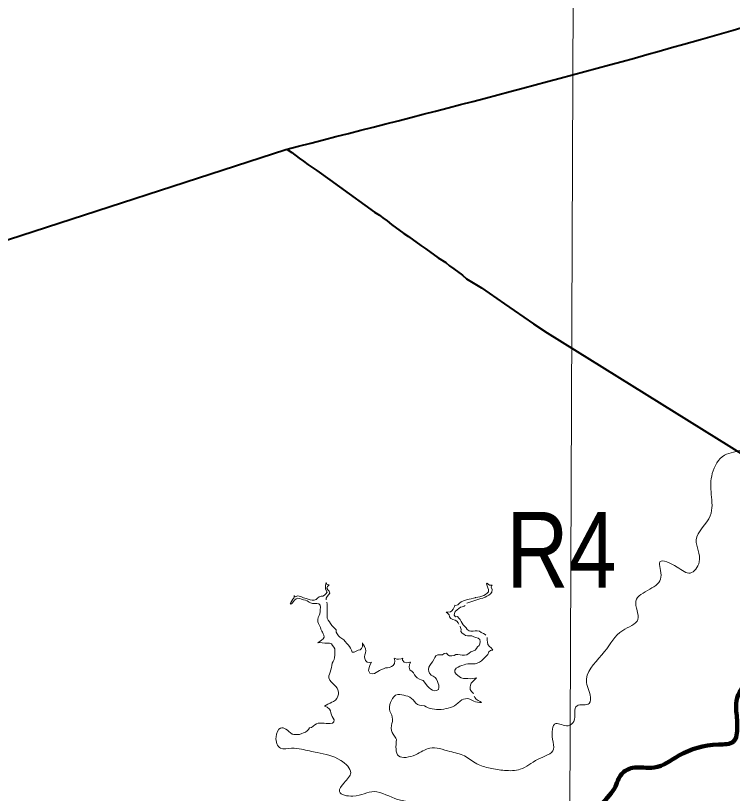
# Model space of a CAD drawing. Extents: x 553962 to 842807, y 8883888 to 9032388.
# Drawn here: x 661131 to 665853, y 8979111 to 8984234 of the extents above; entities that cross this region are included whole.
import ezdxf
from ezdxf.enums import TextEntityAlignment as Align

# ---------------------------------------------------------------- set-up
doc = ezdxf.new("R2010")
doc.units = 0
doc.header["$LTSCALE"] = 160
for name, color, linetype, lineweight in [('15', 7, 'Continuous', 25), ('2', 7, 'Continuous', 13), ('21', 7, 'Continuous', 25), ('27', 7, 'Continuous', 90), ('8', 7, 'Continuous', 13)]:
    doc.layers.add(name, color=color, linetype=linetype, lineweight=lineweight)

msp = doc.modelspace()

# ---------------------------------------------------------------- linework, layer by layer
at = {"layer": '15', "lineweight": 40}
msp.add_line((636526.5, 8974783.6), (662912, 8983353), dxfattribs=at)
for points in [[(662919.2, 8983351.4), (662950.4, 8983331.4), (662997.9, 8983294.6), (663027.4, 8983275.8), (663055, 8983254), (663114.8, 8983213.3), (663201, 8983151.3), (663265.4, 8983106.8), (663495.1, 8982939.6), (663527.8, 8982918.7), (663549.3, 8982901.7), (663579.1, 8982881.2), (663607.8, 8982857.3), (663687.9, 8982799.7), (663718.5, 8982779.2), (663800.9, 8982719.3), (663834.2, 8982698.4), (663915.2, 8982639.1), (663964.4, 8982607), (663989.8, 8982585.2), (664018.6, 8982565.8), (664074.5, 8982524.7), (664100.2, 8982500.7), (664200.1, 8982440), (664350.8, 8982335.2), (664543.2, 8982204.8), (664631.3, 8982143.9)], [(664631.3, 8982143.9), (674788, 8975827.4), (677683.8, 8973924.7)]]:
    msp.add_lwpolyline(points, dxfattribs=at)
msp.add_spline([(662912, 8983353), (665533.7, 8984046.1), (672367.2, 8986257.1), (678938.9, 8988293.6), (684481.4, 8990213.1)], degree=3, dxfattribs=at)
at = {"layer": '2'}
msp.add_lwpolyline([(664968.2, 9023436.8), (664657.1, 8949509), (664397.1, 8890880.2)], dxfattribs=at)
at = {"layer": '21'}
msp.add_spline([(666866.4, 8980874.9), (666907, 8980741.7), (666995.7, 8980591.9), (667032.7, 8980505), (667032.7, 8980360.8), (667023.5, 8980277.6), (667003.1, 8980150), (666931.1, 8980066.8), (666805.4, 8980022.4), (666618.7, 8979955.8), (666485.6, 8979922.6), (666326.7, 8979961.4), (666128.9, 8979959.6), (665995.9, 8979881.9), (665883.1, 8979739.5), (665877.6, 8979667.4), (665885, 8979549.1), (665859.1, 8979452.9), (665761.1, 8979432.6), (665500.6, 8979360.4), (665337.9, 8979280.9), (665193.8, 8979279.1), (665123.5, 8979240.2), (665075.5, 8979144.1), (664983.1, 8979025.8), (664933.2, 8978949.9), (664850, 8978925.9), (664609.7, 8978879.7), (664384.2, 8978844.5), (664273.3, 8978787.2), (664197.6, 8978678.1), (664101.5, 8978567.2), (663966.6, 8978484), (663844.6, 8978398.9), (663761.4, 8978265.8), (663674.5, 8978193.7), (663532.2, 8978156.7), (663362.2, 8978158.5), (663243.9, 8978173.3), (663166.3, 8978177), (663096.1, 8978125.2), (663016.6, 8978062.4), (662911.2, 8978012.4), (662815.1, 8977934.8), (662805.9, 8977866.4), (662844.7, 8977744.8), (662835.5, 8977589.6), (662763.4, 8977524.9), (662645.1, 8977434.3), (662539.7, 8977332.7), (662443.6, 8977208.9), (662345.7, 8977064.7), (662220, 8976885.4), (662109.1, 8976743.1), (662003.8, 8976621.1)], degree=3, dxfattribs=at)
msp.add_spline([(666866.4, 8980874.9), (666907, 8980741.7), (666995.7, 8980591.9), (667032.7, 8980505), (667032.7, 8980360.8), (667023.5, 8980277.6), (667003.1, 8980150), (666931.1, 8980066.8), (666805.4, 8980022.4), (666618.7, 8979955.8), (666485.6, 8979922.6), (666326.7, 8979961.4), (666128.9, 8979959.6), (665995.9, 8979881.9), (665883.1, 8979739.5), (665877.6, 8979667.4), (665885, 8979549.1), (665859.1, 8979452.9), (665761.1, 8979432.6), (665500.6, 8979360.4), (665337.9, 8979280.9), (665193.8, 8979279.1), (665123.5, 8979240.2), (665075.5, 8979144.1), (664983.1, 8979025.8), (664933.2, 8978949.9), (664850, 8978925.9), (664609.7, 8978879.7), (664384.2, 8978844.5), (664273.3, 8978787.2), (664197.6, 8978678.1), (664101.5, 8978567.2), (663966.6, 8978484), (663844.6, 8978398.9), (663761.4, 8978265.8), (663674.5, 8978193.7), (663532.2, 8978156.7), (663362.2, 8978158.5), (663243.9, 8978173.3), (663166.3, 8978177), (663096.1, 8978125.2), (663016.6, 8978062.4), (662911.2, 8978012.4), (662815.1, 8977934.8), (662805.9, 8977866.4), (662844.7, 8977744.8), (662835.5, 8977589.6), (662763.4, 8977524.9), (662645.1, 8977434.3), (662539.7, 8977332.7), (662443.6, 8977208.9), (662345.7, 8977064.7), (662220, 8976885.4), (662109.1, 8976743.1), (662003.8, 8976621.1)], degree=3, dxfattribs=at)
at = {"layer": '27'}
msp.add_spline([(666866.4, 8980874.9), (666907, 8980741.7), (666995.7, 8980591.9), (667032.7, 8980505), (667032.7, 8980360.8), (667023.5, 8980277.6), (667003.1, 8980150), (666931.1, 8980066.8), (666805.4, 8980022.4), (666618.7, 8979955.8), (666485.6, 8979922.6), (666326.7, 8979961.4), (666128.9, 8979959.6), (665995.9, 8979881.9), (665883.1, 8979739.5), (665877.6, 8979667.4), (665885, 8979549.1), (665859.1, 8979452.9), (665761.1, 8979432.6), (665500.6, 8979360.4), (665337.9, 8979280.9), (665193.8, 8979279.1), (665123.5, 8979240.2), (665075.5, 8979144.1), (664983.1, 8979025.8), (664933.2, 8978949.9), (664850, 8978925.9), (664609.7, 8978879.7), (664384.2, 8978844.5), (664273.3, 8978787.2), (664197.6, 8978678.1), (664101.5, 8978567.2), (663966.6, 8978484), (663844.6, 8978398.9), (663761.4, 8978265.8), (663674.5, 8978193.7), (663532.2, 8978156.7), (663362.2, 8978158.5), (663243.9, 8978173.3), (663166.3, 8978177), (663096.1, 8978125.2), (663016.6, 8978062.4), (662911.2, 8978012.4), (662815.1, 8977934.8), (662805.9, 8977866.4), (662844.7, 8977744.8), (662835.5, 8977589.6), (662763.4, 8977524.9), (662645.1, 8977434.3), (662539.7, 8977332.7), (662443.6, 8977208.9), (662345.7, 8977064.7), (662220, 8976885.4), (662109.1, 8976743.1), (662003.8, 8976621.1)], degree=3, dxfattribs=at)
at = {"layer": '8'}
for points in [[(663086.5, 8980383.4), (663098.1, 8980384.1), (663110.6, 8980387.8), (663119.7, 8980397.3), (663130.2, 8980405.8), (663142.7, 8980409.2), (663155.3, 8980409.4), (663166, 8980416.6), (663175.5, 8980426.3), (663183.9, 8980435.7), (663172.7, 8980456.6), (663172.5, 8980481.1), (663175, 8980491.5), (663176.8, 8980499.4), (663179.4, 8980494.2), (663181.7, 8980489.2), (663184.6, 8980486.1), (663190.2, 8980485.2), (663196.3, 8980485), (663191.3, 8980480.5), (663185.7, 8980473.5), (663182.1, 8980463.7), (663188.5, 8980452.8), (663197.1, 8980443.6), (663200, 8980430.4), (663192.9, 8980418.6), (663183, 8980408.8), (663176.4, 8980397.7), (663177.2, 8980387.1)], [(664208.3, 8980412.7), (664214.8, 8980414.4), (664227.2, 8980421.2), (664237.2, 8980429.3), (664245.6, 8980439.1), (664245.4, 8980453.1), (664240.5, 8980465.5), (664236.3, 8980477.7), (664232.7, 8980491.6), (664236.9, 8980495.4), (664243.6, 8980489.5), (664252.6, 8980483), (664262.2, 8980481.8), (664270.8, 8980481.8), (664266.6, 8980477.8), (664263.3, 8980469.2), (664269.6, 8980453.6), (664266.8, 8980436.2), (664258.1, 8980425.9), (664247.5, 8980417.8), (664236, 8980410), (664223, 8980404.3), (664209.4, 8980397.9), (664196.4, 8980394.1), (664182.2, 8980390.1), (664168.7, 8980385.9), (664155.8, 8980382.3), (664142.5, 8980377.6), (664129, 8980372.8), (664116.6, 8980368.6), (664103.9, 8980364.6)], [(663130.9, 8980282), (663134.3, 8980294.5), (663136.6, 8980308.6), (663137.6, 8980321.9), (663139.9, 8980336.5), (663136.7, 8980349.9), (663128.4, 8980359.5), (663114.8, 8980362.5), (663100.7, 8980362.6), (663086.8, 8980362.6), (663073.2, 8980366.7), (663064.5, 8980371.7), (663052, 8980378.8), (663039.7, 8980382.9), (663027.1, 8980386.3), (663014.2, 8980390.8), (663002.9, 8980394.6), (662990.3, 8980397.8), (662978.2, 8980393.2), (662968.4, 8980384.8), (662961, 8980375.6), (662951.9, 8980363.9), (662944.8, 8980356.5), (662940.4, 8980359.6), (662943.8, 8980368.9), (662949.8, 8980380.5), (662957.5, 8980390), (662962.8, 8980397.1), (662965.1, 8980407.2), (662966.8, 8980414.5), (662969.1, 8980410.3), (662972, 8980406.3), (662991, 8980411.8), (663015, 8980405.1), (663026.3, 8980399.7)], [(663026.3, 8980399.7), (663028.3, 8980398.7), (663044.1, 8980394.6), (663057.6, 8980389.9), (663071.6, 8980387.1), (663085.1, 8980383.3), (663086.5, 8980383.4)], [(664049.6, 8980226.8), (664046.3, 8980234.7), (664037, 8980245.6), (664025.5, 8980252.8), (664010.8, 8980257.2), (663998.5, 8980263.2), (663990, 8980274.7), (663986.5, 8980287.9), (663975.1, 8980298), (663967.1, 8980304.1), (663977.5, 8980305.6), (663994.6, 8980306.8), (664005, 8980314.3), (664012.6, 8980324.3), (664022.8, 8980342.1), (664024.3, 8980352), (664029.4, 8980348.2), (664044.6, 8980353.1), (664056, 8980363.8), (664066.9, 8980372.2), (664080.3, 8980379.3), (664093.8, 8980384.2), (664107.4, 8980387.5), (664119.6, 8980390.5), (664132.8, 8980393.1), (664146.4, 8980396.7), (664158.5, 8980400.3)], [(664158.5, 8980400.3), (664159.4, 8980400.6), (664175.1, 8980403.9), (664188.5, 8980406.8), (664201.2, 8980410.9), (664208.3, 8980412.7)], [(663182.1, 8980369.8), (663184, 8980357.6), (663183.2, 8980344.9), (663182.6, 8980331.8), (663183.6, 8980315), (663183.8, 8980298.7), (663183.8, 8980280.6), (663184.2, 8980264.8), (663188.9, 8980252.8), (663198.8, 8980241.9), (663205.9, 8980230.1), (663213.8, 8980217.3), (663223.6, 8980207.3), (663233.5, 8980198.2), (663242.6, 8980188.4), (663243.3, 8980172.7), (663249.6, 8980161.4), (663258.2, 8980149.2), (663266.8, 8980139.1), (663292.9, 8980122.2), (663301, 8980111.6), (663311.9, 8980099.5), (663321.6, 8980089.3), (663329.5, 8980078.8), (663336.8, 8980067.1), (663342.7, 8980054.2), (663347.6, 8980042.1), (663361, 8980042.1), (663373.4, 8980047.5), (663387.1, 8980053.8), (663399.5, 8980056.7), (663409, 8980065.1), (663415.1, 8980077.6), (663416.8, 8980090.7), (663416.3, 8980103.6), (663423.2, 8980089.9), (663428.2, 8980078), (663435.4, 8980064.3), (663437.8, 8980050.8), (663435.9, 8980036.6), (663431.7, 8980024.1), (663429.6, 8980011.4), (663430.7, 8979998.6), (663436.6, 8979986.8), (663447.6, 8979975), (663462.1, 8979972.9), (663475.5, 8979976.6), (663466.2, 8979959.8), (663459, 8979940.6), (663456.5, 8979920.7), (663464.3, 8979902.7), (663480.2, 8979899.4), (663494.9, 8979899.8), (663506.4, 8979906.6), (663517.7, 8979914.8), (663528.5, 8979921.6), (663541.3, 8979926.5), (663555.1, 8979931.2), (663566.6, 8979937.4), (663581.2, 8979938.8), (663594.7, 8979941), (663606.6, 8979946), (663617.5, 8979953.6), (663626.1, 8979966.2), (663629.8, 8979984), (663626.7, 8979993.9), (663624.2, 8980001.3), (663631.7, 8979998.8), (663641.4, 8979995.2), (663654, 8979994.7), (663670.1, 8979997), (663676.6, 8980000.3), (663681.9, 8980002.3), (663679.7, 8979993.9), (663679, 8979988), (663690, 8979975.6), (663706, 8979971.3), (663720.3, 8979972.4), (663726.8, 8979974.6), (663732.4, 8979976.2), (663729, 8979968.8), (663726.2, 8979960.8), (663723.8, 8979941.6), (663728.1, 8979925.7), (663742.1, 8979915.1), (663751.4, 8979904.5), (663758.9, 8979892.2), (663767, 8979881.7), (663776.6, 8979871.9), (663790.5, 8979863.9), (663802.6, 8979858.7), (663815.6, 8979854.4), (663823.9, 8979842.9), (663835.7, 8979828.4), (663844.4, 8979817.1), (663856, 8979806), (663866.2, 8979798.3), (663877.2, 8979790.6), (663891.5, 8979786.1), (663904.3, 8979788.1), (663915.8, 8979796)], [(664092.6, 8980349.7), (664085.6, 8980344.9), (664073.2, 8980340.9), (664060.4, 8980336.8), (664049.9, 8980329.1), (664038.7, 8980319.6), (664026.3, 8980309.3), (664021.6, 8980296.9), (664018.9, 8980284.1), (664028.1, 8980274.6), (664041, 8980275.5), (664051.5, 8980265.5), (664060.2, 8980255.9), (664066.3, 8980243.8), (664072.3, 8980232.6), (664079.9, 8980222.3), (664089.6, 8980210.9), (664097.9, 8980200.6), (664106.4, 8980191.4), (664117.5, 8980182.8), (664130.6, 8980180.1), (664145.4, 8980180), (664158, 8980180.8), (664172.2, 8980181.2), (664187.5, 8980180.3), (664197.2, 8980171.6), (664212.2, 8980165), (664223.3, 8980157.8), (664227.8, 8980152.3)], [(662952.2, 8979502.1), (662956.5, 8979501.2), (662964.1, 8979499.2), (662982.3, 8979498.3), (663001.1, 8979498.9), (663015.7, 8979504.9), (663028.2, 8979510.5), (663040.9, 8979513.9), (663051.8, 8979522.6), (663060.3, 8979532.5), (663067.4, 8979543.9), (663080.2, 8979545.8), (663090.6, 8979554), (663101.5, 8979562.3), (663112.6, 8979568.7), (663124.8, 8979572.8), (663137.8, 8979572.7), (663150.3, 8979573), (663163.5, 8979573.7), (663176.1, 8979572.5), (663189.4, 8979571.8), (663202.4, 8979571.4), (663218.3, 8979572.7), (663227.5, 8979581.5), (663229.3, 8979595.5), (663223, 8979606.5), (663216.6, 8979617.2), (663211.8, 8979629), (663208, 8979641.9), (663204.8, 8979654.1), (663197.6, 8979664.9), (663183.4, 8979678.1), (663172.8, 8979684.3), (663166.4, 8979686.7), (663175.9, 8979692.6), (663187.6, 8979698.8), (663202.2, 8979706.2), (663213.1, 8979712), (663224.4, 8979717), (663237.2, 8979725.6), (663246, 8979737.1), (663252.6, 8979751.9), (663258.1, 8979765.2), (663258, 8979778.7), (663254.4, 8979792.6), (663248.8, 8979804.8), (663240.8, 8979815.9), (663230.9, 8979824.6), (663220.4, 8979834), (663209.3, 8979845.6), (663201.3, 8979857.6), (663195, 8979872), (663194.8, 8979884.9), (663198, 8979897), (663202.4, 8979910.6), (663206.8, 8979926), (663211.3, 8979941.2), (663214.5, 8979954.5), (663216.6, 8979968.8), (663222.6, 8979980.6), (663229.4, 8979993.3), (663232.5, 8980007.2), (663233.4, 8980022.3), (663233.5, 8980035.1), (663233.6, 8980049.6), (663232.7, 8980062.5), (663227.1, 8980074.7), (663219.4, 8980085.7), (663210.8, 8980096.5), (663197.6, 8980099.9), (663182.8, 8980101.3), (663168.2, 8980100.8), (663150.1, 8980102.5), (663134.3, 8980104), (663122.1, 8980103.5), (663136.2, 8980113.7), (663146.8, 8980121.2), (663157.2, 8980128.3), (663162.9, 8980139.9), (663160.4, 8980152.6), (663156.4, 8980162.6), (663151.9, 8980172.2), (663147.9, 8980179.2), (663142, 8980192), (663138.2, 8980204.1), (663132.1, 8980217), (663127, 8980229.9), (663122.5, 8980241.8), (663121.5, 8980255.7), (663124.8, 8980268.7), (663130.9, 8980282)], [(663915.8, 8979796), (663919.6, 8979809.2), (663919.5, 8979823.6), (663915.3, 8979835.5), (663910.5, 8979847.7), (663903.6, 8979862.9), (663893.6, 8979873.8), (663880.7, 8979882.7), (663867.9, 8979889.6), (663856.2, 8979902.1), (663852.1, 8979914.9), (663850.1, 8979928.3), (663852.6, 8979942.4), (663859.1, 8979953.1), (663869.2, 8979967.7), (663876.5, 8979978.5), (663885.8, 8979993.9), (663893.1, 8980007.1), (663900, 8980017.8), (663912.5, 8980023.9), (663927.7, 8980023.7), (663943.4, 8980024.5), (663954.4, 8980033.6), (663968.5, 8980034.3), (663979, 8980024.7), (663990, 8980017.1), (664005.1, 8980016.5), (664019.2, 8980020.3), (664031.2, 8980025.1), (664045, 8980026.8), (664058.8, 8980024.1), (664072.7, 8980022.5), (664087.8, 8980022.5), (664103.2, 8980024.5), (664118.1, 8980035.5), (664129.1, 8980043.1), (664143.2, 8980047.8), (664157.1, 8980053.6), (664167.8, 8980064.5), (664174, 8980077.3), (664183.7, 8980085.5), (664189.7, 8980097), (664190.8, 8980111.4), (664189.7, 8980125.2), (664177.2, 8980133.7), (664163.1, 8980139), (664149.7, 8980142.7), (664136.6, 8980148.1), (664122.7, 8980149.9), (664106.6, 8980150), (664093.9, 8980150.9), (664083.5, 8980159.2), (664073, 8980167.2), (664064.4, 8980177.2), (664064.8, 8980189.9), (664064, 8980197.8), (664058.5, 8980209.8), (664057.7, 8980211.2)], [(664236.4, 8980137), (664236.9, 8980135.9), (664237.7, 8980120.3), (664238.6, 8980107), (664240.7, 8980092.5), (664252.2, 8980079.2), (664263, 8980069.1), (664269, 8980062.2), (664273.9, 8980054.6), (664266.9, 8980054.6), (664258.8, 8980053.3), (664247.7, 8980042.9), (664240.8, 8980025.5), (664229.8, 8980014.5), (664219.9, 8980004.9), (664209.7, 8979993.6), (664199.2, 8979983.8), (664186.8, 8979975.5), (664172, 8979968.6), (664158.7, 8979965.1), (664143.2, 8979964.4), (664128, 8979964.4), (664109.4, 8979964.4), (664096.5, 8979962.9), (664084.6, 8979958.3), (664070.7, 8979953.8), (664057.2, 8979948.5), (664045.1, 8979942.3), (664033.8, 8979935.2), (664024.1, 8979923.4), (664024.7, 8979910), (664031.9, 8979897.1), (664041.5, 8979888.9), (664054.2, 8979878.9), (664066.1, 8979871.6), (664082.3, 8979867.8), (664095.3, 8979867.5), (664110.4, 8979867.4), (664124.7, 8979866.8), (664140.1, 8979868.7), (664155.5, 8979871), (664167.9, 8979872.9), (664158.5, 8979863.2), (664142, 8979847.8), (664131.6, 8979836.9), (664126.7, 8979824.5), (664125.9, 8979810.2), (664125.6, 8979795), (664133.4, 8979783), (664144.9, 8979770.4), (664146.7, 8979766)], [(664152.2, 8979752.5), (664156.4, 8979742.4), (664164.6, 8979731.1), (664177.5, 8979723.3), (664190.9, 8979717.2), (664200.4, 8979708.9), (664187.9, 8979709.5), (664173.8, 8979711.3), (664160, 8979713.6), (664148.5, 8979719.5), (664135.4, 8979725.9), (664123.2, 8979731.9), (664109.5, 8979735.8), (664094.3, 8979734.8), (664081.5, 8979732), (664070.1, 8979726.6), (664058.3, 8979718.1), (664043.6, 8979705), (664033.8, 8979696), (664022.8, 8979688.3), (664009.7, 8979681.1), (663995.5, 8979676.5), (663980.8, 8979673.6), (663967.4, 8979669.9), (663951.3, 8979665.9), (663933.4, 8979663.7), (663920.1, 8979663.5), (663903.4, 8979664.1), (663889.6, 8979664.9), (663874.6, 8979667.6), (663861.5, 8979670.8), (663847.5, 8979674.7), (663835.9, 8979680.9), (663824, 8979686.9), (663806.7, 8979689.5), (663792, 8979692.3), (663777.8, 8979697.4), (663766.7, 8979706.5), (663758.8, 8979717.5), (663749.4, 8979727.8), (663738.7, 8979737.1), (663728.2, 8979744.4), (663714.3, 8979750.5), (663701.6, 8979754.1), (663688.2, 8979757.5), (663675.2, 8979761.1), (663662.5, 8979761.6), (663648, 8979761.6), (663634.1, 8979757.7), (663622.5, 8979747.5), (663613, 8979736.1), (663606.2, 8979723.4), (663600.5, 8979710), (663595.7, 8979696.8), (663594.2, 8979680.9), (663594.1, 8979665.4), (663595.6, 8979652.7), (663601.7, 8979639.2), (663608.2, 8979627.4), (663612.2, 8979613.8), (663614.5, 8979599), (663613.7, 8979584.4), (663609.1, 8979572.6), (663606.6, 8979559.2), (663605.8, 8979540.6), (663606.3, 8979526.1), (663611.8, 8979512.8), (663617.9, 8979500.5), (663626.4, 8979487.6), (663635.1, 8979476), (663639.4, 8979466.9)]]:
    msp.add_lwpolyline(points, dxfattribs=at)
for points in [[(664915.4, 8979761.1), (664891.8, 8979866.4), (665011.1, 8980045.4), (665130.4, 8980184.6), (665229.8, 8980257.5), (665216.5, 8980376.8), (665309.3, 8980456.4), (665382.2, 8980536), (665375.6, 8980635.4), (665488.2, 8980602.3), (665574.3, 8980562.5), (665634, 8980635.4), (665614.1, 8980781.3), (665706.9, 8980940.4), (665713.5, 8981079.6), (665720.1, 8981218.8), (665799.7, 8981338.2), (665925.6, 8981378), (666011.7, 8981474.7), (665991.8, 8981560.9), (665938.8, 8981667), (665985.2, 8981846), (666071.3, 8982031.6), (666091.2, 8982230.5), (666051.5, 8982402.9), (666124.3, 8982482.5), (666237, 8982263.7), (666217.1, 8982058.2), (666164.1, 8981865.9), (666131, 8981739.9), (666150.9, 8981600.7), (666111.1, 8981468.1), (666203.9, 8981388.6), (666290, 8981428.3), (666376.2, 8981315.6), (666468.9, 8981222.8), (666641.2, 8981169.8), (666859.9, 8981242.7), (667038.8, 8981289.1), (667118.3, 8981421.7), (667138.2, 8981633.9), (667105.8, 8981756.4)], [(663639.4, 8979466.9), (663654.1, 8979358), (663764.3, 8979365.3), (663859.7, 8979409.4), (663991.9, 8979387.3), (664087.4, 8979358), (664168.2, 8979306.5), (664256.3, 8979277.1), (664351.8, 8979262.4), (664454.7, 8979269.8), (664572.2, 8979335.9), (664675, 8979402), (664667.6, 8979468.2), (664689.7, 8979571.1), (664770.5, 8979556.3), (664807.2, 8979585.7), (664829.2, 8979688.6), (664910, 8979703.3), (664915.4, 8979761.1)], [(663115.3, 8978715.9), (663131.7, 8978726.9), (663152, 8978743.3), (663154.7, 8978755.4), (663137.8, 8978808.6), (663176.7, 8978880.3), (663272.2, 8978865.6), (663382.3, 8978828.9), (663485.2, 8978806.8), (663617.4, 8978850.9), (663676.1, 8978895), (663727.5, 8978968.5), (663793.6, 8979012.6), (663734.9, 8979049.3), (663646.8, 8979071.4), (663492.5, 8979122.8), (663353, 8979093.4), (663264.8, 8979122.8), (663294.2, 8979181.6), (663338.3, 8979247.7), (663272.2, 8979328.6), (663118, 8979380), (663015.1, 8979402), (662949, 8979409.4), (662875.6, 8979409.4), (662846.2, 8979482.9), (662875.6, 8979541.7), (662952.2, 8979502.1)]]:
    msp.add_spline(points, degree=3, dxfattribs=at)

# ---------------------------------------------------------------- texts
at = {"layer": '8', "width": 0.85}
msp.add_text('R4', height=500, dxfattribs=at).set_placement((664726.4, 8980465.3), align=Align.CENTER)

doc.saveas('drawing.dxf')
